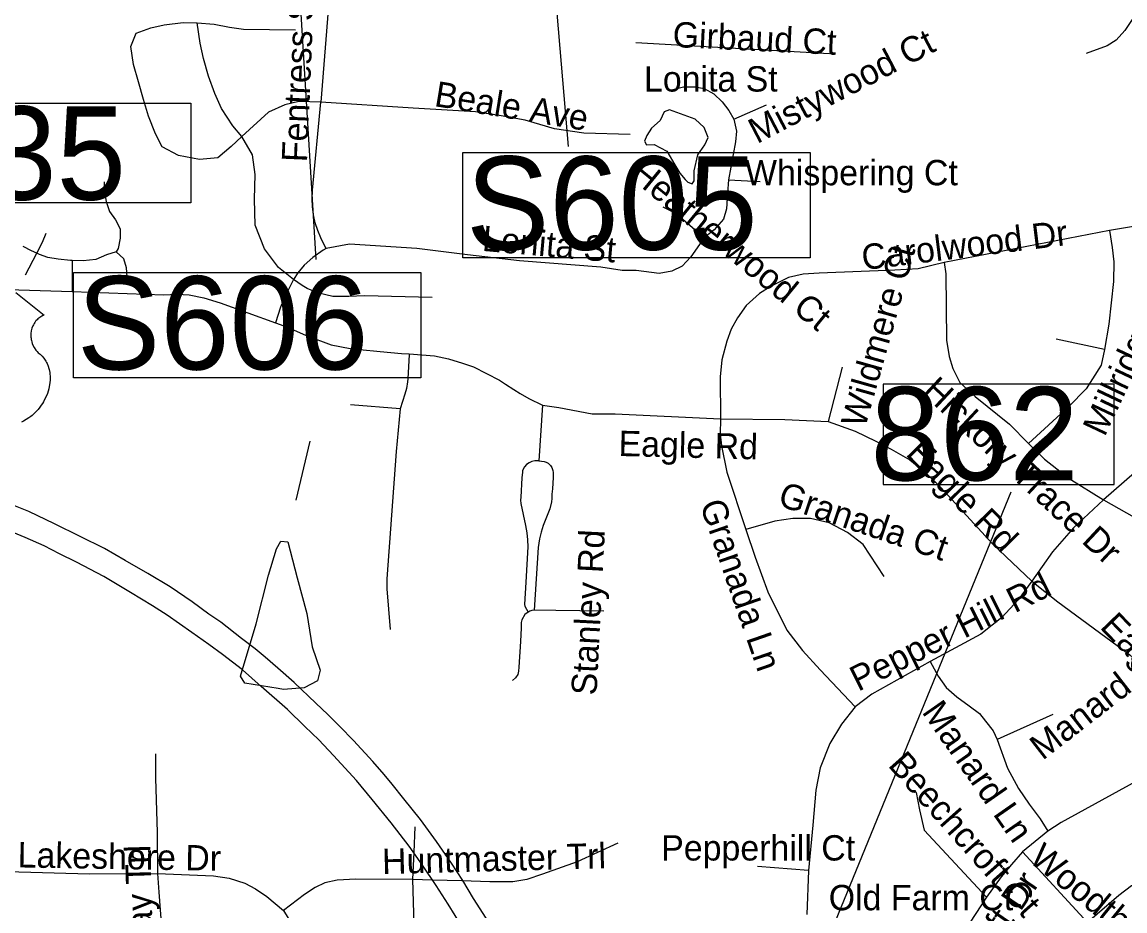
# Model space of a CAD drawing. Extents: x 1662474 to 1856135, y 779280 to 917889.
# Drawn here: x 1734515 to 1738651, y 834835 to 838168 of the extents above; entities that cross this region are included whole.
import ezdxf

# ---------------------------------------------------------------- set-up
doc = ezdxf.new("R2010")
doc.units = 0
for name, color, linetype in [('Exist Hydrographic Misc Water Feature', 7, 'Continuous'), ('Exist Hydrographic Pond Under 1500 Sq Ft', 7, 'Continuous'), ('Exist Road Non-System Type 51', 7, 'Continuous'), ('Exist Road Non-System Type 51 Label', 7, 'Continuous'), ('Exist Road Primary Interstate Divided Center Attributed', 7, 'Continuous'), ('Exist Road Primary Interstate Structure Ovrhead Sign CELL', 7, 'Continuous'), ('Exist Road Primary Interstate Structure Standard Bridge Number Label', 7, 'Continuous'), ('Exist Road Primary US Shield CELL', 7, 'Continuous'), ('Exist Road Secondary Structure Ovrhead Sign Number Label', 7, 'Continuous')]:
    doc.layers.add(name, color=color, linetype=linetype)

msp = doc.modelspace()

# ---------------------------------------------------------------- linework, layer by layer
at = {"layer": 'Exist Hydrographic Misc Water Feature'}
msp.add_line((1735593.8, 836596.5), (1735541.8, 836375.2), dxfattribs=at)
at = {"layer": 'Exist Hydrographic Pond Under 1500 Sq Ft'}
for points in [[(1737036.1, 837609.6), (1737049.1, 837669.9), (1737075.2, 837707.5), (1737088.3, 837735.2), (1737073.6, 837772.7), (1737039.3, 837803.7), (1736983.8, 837823.3), (1736943, 837838), (1736923.4, 837831.5), (1736908.7, 837798.8), (1736876.1, 837769.5), (1736858.1, 837741.7), (1736849.9, 837720.5), (1736856.5, 837707.5), (1736885.9, 837709.1), (1736933.2, 837683), (1736962.6, 837632.4), (1736982.2, 837601.4), (1737001.8, 837576.9), (1737011.6, 837567.1), (1737027.9, 837560.6), (1737036.1, 837572), (1737036.1, 837609.6)], [(1735475.5, 835668.7), (1735351.1, 835688.3), (1735334.7, 835714.5), (1735393.6, 835910.8), (1735439.5, 836094), (1735468.9, 836192.1), (1735485.3, 836221.6), (1735511.5, 836218.3), (1735547.5, 836084.2), (1735583.5, 835950), (1735603.1, 835825.7), (1735632.6, 835737.4), (1735622.7, 835698.1), (1735573.7, 835672), (1735495.1, 835665.4), (1735475.5, 835668.7)]]:
    msp.add_lwpolyline(points, dxfattribs=at)
at = {"layer": 'Exist Road Non-System Type 51'}
for p, q in [((1737543.1, 838048.4), (1736817.1, 838090)), ((1737184.9, 837803.2), (1737306.6, 837857.5)), ((1737164.6, 837576.4), (1737283.2, 837569.9)), ((1738593.4, 837385.9), (1737973, 837265.9)), ((1734527.8, 837219.7), (1734570.5, 837300.8)), ((1734702.5, 837274), (1734702.5, 837156.9)), ((1733829.8, 837186.9), (1734702.5, 837156.9)), ((1738574.4, 836939.7), (1738393.4, 836979.2)), ((1737590.6, 836873.8), (1737537.6, 836669.4)), ((1735932.9, 836717.5), (1735746.6, 836731.9)), ((1736467.2, 836731.8), (1736453.4, 836522.6)), ((1736738.9, 836699), (1737134.9, 836680.4)), ((1738380.4, 835571.4), (1738171.6, 835478.2)), ((1735988, 835150.2), (1735983.8, 835055.4)), ((1738362.2, 835133.7), (1738267.5, 835056.8)), ((1735983.8, 835055.4), (1735979.1, 834952.9)), ((1738267.5, 835056.8), (1738510.5, 834791.9)), ((1737464.6, 834986.4), (1737272.8, 835001.7)), ((1737464.6, 834986.4), (1737457.8, 834821.6)), ((1735979.1, 834952.9), (1735986.9, 834684.1)), ((1736054.5, 834950.7), (1735979.1, 834952.9)), ((1736164.9, 834947.6), (1736054.5, 834950.7))]:
    msp.add_line(p, q, dxfattribs=at)
for points in [[(1738930.1, 838658), (1738682.6, 838184.5), (1738650.9, 838135.7), (1738617.9, 838099.5), (1738584.8, 838077.9), (1738505.2, 838049.1)], [(1735665.4, 838476.7), (1735657.9, 838409.7), (1735656.2, 838349.4), (1735661, 838301.6), (1735665.6, 838243.6), (1735635.8, 837866.9)], [(1735338.9, 837738.9), (1735299.2, 837701.6), (1735249.9, 837659.1), (1735180.6, 837652.8), (1735101.4, 837666.9), (1735041, 837699.8), (1735015.1, 837748.4), (1734989.4, 837814.4), (1734970.9, 837877.2), (1734952, 837943.9), (1734932.6, 838008.2), (1734923.4, 838075.4), (1734942.9, 838125.5), (1734998, 838145.7), (1735048.1, 838156.7), (1735119, 838165.9), (1735172.5, 838165.1)], [(1735172.5, 838165.1), (1735235.8, 838159.1), (1735293.5, 838148.4), (1735346, 838140.9), (1735541.2, 838138.2)], [(1735338.9, 837738.9), (1735305.9, 837779), (1735262.6, 837843.1), (1735237.9, 837899.8), (1735214.2, 837964.8), (1735196, 838030.4), (1735182.8, 838087.9), (1735172.5, 838165.1)], [(1736940.1, 837911.4), (1736995.6, 837925.2), (1737038.9, 837924.9), (1737072.8, 837918.1), (1737109.2, 837898.2), (1737140.1, 837868.5), (1737165.9, 837835.7), (1737184.9, 837803.2)], [(1735635.8, 837866.9), (1735553.4, 837869.4), (1735500.4, 837857.5), (1735439.1, 837830.2), (1735338.9, 837738.9)], [(1735655.9, 837318.7), (1735641.1, 837347.4), (1735635.6, 837358.7), (1735624, 837386.6), (1735615, 837415.4), (1735608.4, 837445), (1735604.5, 837474.9), (1735603.1, 837505.1), (1735604.5, 837535.4), (1735604.6, 837537.9), (1735635.8, 837866.9)], [(1736795.6, 837745.7), (1736621.4, 837750.7), (1736511.4, 837766.9), (1736402.1, 837799.5), (1736311.4, 837815.8), (1736215.9, 837830.4), (1735982.1, 837844.4), (1735635.8, 837866.9)], [(1737184.9, 837803.2), (1737194.2, 837759.1), (1737190.4, 837718.1), (1737164.6, 837576.4)], [(1735532.9, 837202.4), (1735477.5, 837246.8), (1735424, 837317.9), (1735389.9, 837406.4), (1735387.5, 837503.4), (1735389.9, 837595.9), (1735379.6, 837670.1), (1735338.9, 837738.9)], [(1734822.6, 837568.2), (1734824.5, 837529.9), (1734830.6, 837495.4), (1734842.8, 837457.9), (1734865, 837426.4), (1734882.6, 837392.4), (1734882.9, 837357.6), (1734876.1, 837319), (1734867.9, 837306.6)], [(1737164.6, 837576.4), (1737160.6, 837526.5), (1737156.5, 837466.7), (1737145.8, 837428.9), (1737110.5, 837388.5), (1737072.8, 837358.6)], [(1737072.8, 837358.6), (1736967.2, 837449.6), (1736920, 837473.5)], [(1738970.6, 837417.1), (1738947.8, 837207.1), (1738909.8, 836831.2), (1738884.5, 836731), (1738845.9, 836649.4), (1738821.2, 836606.6), (1738800.9, 836579), (1738726, 836511.4), (1738570.4, 836376.2)], [(1738970.6, 837417.1), (1738894.8, 837423.7), (1738789.5, 837418.4), (1738593.4, 837385.9)], [(1734570.5, 837300.8), (1734592.1, 837341.9), (1734605.9, 837376.2)], [(1737072.8, 837358.6), (1737022.6, 837287.2), (1736990.4, 837252), (1736952.2, 837233.1), (1736903.8, 837225.2), (1736818.6, 837235.8), (1736765.4, 837236.5)], [(1738593.4, 837385.9), (1738602.9, 837322.4), (1738610, 837268), (1738608.1, 837195.4), (1738590.9, 837034.7), (1738574.4, 836939.7)], [(1734570.5, 837300.8), (1734550.1, 837309.8), (1734518.9, 837326)], [(1735655.9, 837318.7), (1735644.1, 837312.6), (1735605.4, 837284.9), (1735573.6, 837256.4), (1735549.4, 837227.4), (1735532.9, 837202.4)], [(1736765.4, 837236.5), (1736686.1, 837248.4), (1736380.9, 837272), (1736185.9, 837295.4), (1735995.4, 837318.4), (1735743.5, 837335.4), (1735655.9, 837318.7)], [(1734702.5, 837274), (1734696.9, 837274.2), (1734650.5, 837278.4), (1734611.4, 837284.9), (1734580.5, 837296.4), (1734570.5, 837300.8)], [(1734867.9, 837306.6), (1734831.6, 837294.6), (1734791.5, 837277.4), (1734744.9, 837272), (1734702.5, 837274)], [(1734909.1, 837211.9), (1734906.8, 837246.2), (1734896.9, 837279.6), (1734867.9, 837306.6)], [(1737973, 837265.9), (1737875.6, 837242.5), (1737787.6, 837237.2), (1737504, 837226.2), (1737444.4, 837222.6), (1737389, 837210.2), (1737324.1, 837177.8), (1737280.9, 837149.4), (1737230.8, 837104.5), (1737198.5, 837058.6), (1737174.1, 837016.6), (1737157.8, 836970.9), (1737139.1, 836901.1), (1737133.4, 836837.6), (1737134.9, 836680.4)], [(1737973, 837265.9), (1737979.9, 837223.4), (1737982.4, 836974.9), (1737991.9, 836914.2), (1738005.2, 836868.2), (1738032.4, 836815.8), (1738089.2, 836764.1), (1738217.6, 836660.2), (1738289.2, 836586.9)], [(1735532.9, 837202.4), (1735499, 837134.9), (1735484.6, 837099.2), (1735465.4, 837039.9)], [(1736053.4, 837134.4), (1735799.6, 837141.5), (1735741, 837138.4), (1735680.6, 837138.9), (1735623.4, 837151.8), (1735584.4, 837168.8), (1735565.9, 837180.1), (1735532.9, 837202.4)], [(1734702.5, 837156.9), (1735047.1, 837144.9), (1735097.1, 837147.5), (1735142.4, 837144.4), (1735197.4, 837133.4), (1735258.1, 837114.8), (1735465.4, 837039.9)], [(1735465.4, 837039.9), (1735511.1, 837023.9), (1735580.9, 836991.9), (1735674.9, 836958), (1735745.5, 836943.9), (1735781.9, 836939.7), (1735858.1, 836932.9), (1735937.9, 836925.5), (1735967.2, 836923.2)], [(1735967.2, 836923.2), (1735967.1, 836920.7), (1735962.1, 836830.4), (1735961.1, 836818.1), (1735957, 836794), (1735951.2, 836773), (1735932.9, 836717.5)], [(1735967.2, 836923.2), (1736061.8, 836916), (1736114.8, 836904.5), (1736166.8, 836889.2), (1736208.4, 836874.9), (1736305.6, 836824.7), (1736328.6, 836809.5), (1736359.1, 836789.9), (1736383.5, 836775.1), (1736415.9, 836755.9), (1736467.2, 836731.8)], [(1738574.4, 836939.7), (1738562.5, 836881.7), (1738505.5, 836792.4), (1738440.6, 836726), (1738289.2, 836586.9)], [(1735932.9, 836717.5), (1735918.1, 836557), (1735883.6, 836080.1), (1735883, 836042.9), (1735895.4, 835889.8)], [(1736467.2, 836731.8), (1736527.9, 836722.1), (1736653.6, 836699.2), (1736738.9, 836699)], [(1737134.9, 836680.4), (1737133.6, 836622.1), (1737137.6, 836578.8), (1737157.8, 836480.1), (1737229.4, 836265.4)], [(1737134.9, 836680.4), (1737375.4, 836677.4), (1737537.6, 836669.4)], [(1737537.6, 836669.4), (1737639.1, 836634.2), (1737717.4, 836596.4), (1737774.4, 836566.7), (1737844.6, 836526), (1737905.2, 836476.2), (1737959.4, 836423.4), (1738155.4, 836210), (1738301.6, 836070.7)], [(1738289.2, 836586.9), (1738348.9, 836528.9), (1738442, 836455.9), (1738570.4, 836376.2)], [(1736453.4, 836522.6), (1736438.4, 836522.1), (1736426.9, 836520.5), (1736416.4, 836515.5), (1736407.1, 836509.2), (1736398.8, 836499.5), (1736391.9, 836485.9), (1736392.1, 836479.4), (1736389.6, 836458.6), (1736385.4, 836386.4), (1736384.9, 836374.6), (1736385.9, 836362), (1736402.9, 836279.6), (1736408.1, 836252.5), (1736410.2, 836226.2), (1736411.4, 836199.8), (1736403.8, 836068), (1736399, 835983.8), (1736401.1, 835977.2), (1736412.6, 835954.7)], [(1736453.4, 836522.6), (1736473, 836520.2), (1736481.1, 836517.9), (1736488.5, 836513.9), (1736496.6, 836504.8), (1736501.6, 836496.9), (1736506.1, 836486.1), (1736506.9, 836478.5), (1736506.6, 836460.2), (1736505.9, 836439.2), (1736503.8, 836417.9), (1736502.4, 836397.2), (1736501.6, 836380.9), (1736500.4, 836368.9), (1736493.8, 836342.4), (1736469.6, 836279.9), (1736462.5, 836254.7), (1736455.4, 836230.5), (1736451, 836197.4), (1736435.5, 835962.8)], [(1738570.4, 836376.2), (1738458.2, 836270.7), (1738379.9, 836181.4), (1738301.6, 836070.7)], [(1738570.4, 836376.2), (1738780.1, 836257), (1738853, 836217.9)], [(1737748.6, 836089.2), (1737668.9, 836208.4), (1737610.9, 836254.4), (1737541.8, 836289.5), (1737471.4, 836305.9), (1737405.2, 836305.9), (1737337.6, 836296.1), (1737229.4, 836265.4)], [(1737229.4, 836265.4), (1737264.6, 836161.2), (1737311.9, 836031.2), (1737383.5, 835888), (1737441.8, 835811.1), (1737507.9, 835739.4), (1737639.1, 835600.4)], [(1738301.6, 836070.7), (1738250.4, 836001.6), (1738189.5, 835935.5), (1738110.8, 835872.2), (1737920.2, 835770.7)], [(1738301.6, 836070.7), (1738400, 835993.8), (1738669, 835794.9), (1738739.4, 835732.6), (1738792.4, 835674.6), (1738827.4, 835620.2), (1738858.2, 835548.6), (1738884, 835412.4)], [(1736412.6, 835954.7), (1736401.1, 835946), (1736389.4, 835926), (1736387.1, 835915.9), (1736386.4, 835896.4), (1736384.1, 835844.9), (1736377.8, 835748.6), (1736377.2, 835733.4), (1736374.1, 835721.4), (1736365.6, 835708.8), (1736354.6, 835699)], [(1736435.5, 835962.8), (1736426.9, 835961.2), (1736419.2, 835958.4), (1736416.1, 835956.5), (1736412.6, 835954.7)], [(1736696.9, 835958.6), (1736516.6, 835961.8), (1736435.5, 835962.8)], [(1737920.2, 835770.7), (1737701.4, 835647.6), (1737639.1, 835600.4)], [(1737920.2, 835770.7), (1737951.1, 835715.2), (1737980.9, 835673.2), (1738020.2, 835638.1), (1738067.5, 835604.2), (1738105.5, 835574.6), (1738128.4, 835546.2), (1738156.8, 835509.8), (1738171.6, 835478.2)], [(1737639.1, 835600.4), (1737587.6, 835535.2), (1737544.4, 835462.2), (1737508.6, 835371.4), (1737491.9, 835288), (1737480.9, 835157), (1737464.6, 834986.4)], [(1738171.6, 835478.2), (1738210.8, 835370.4), (1738251.5, 835293.5), (1738291.9, 835235.2), (1738332.6, 835179.9), (1738362.2, 835133.7)], [(1735015.6, 835424.2), (1735015.9, 835332.6), (1735021.6, 835128.7), (1735023.4, 834975.4)], [(1738884, 835412.4), (1738794.8, 835378.5), (1738692.1, 835320.5), (1738412.4, 835166.2), (1738362.2, 835133.7)], [(1737867.8, 835278.9), (1737881.1, 835213.7), (1737898.8, 835137.9), (1738132.4, 834886.4)], [(1736749.6, 835089.4), (1736596.9, 835019), (1736467, 834973), (1736407.6, 834952.9), (1736356.2, 834944.6), (1736269.6, 834944.6), (1736164.9, 834947.6)], [(1738267.5, 835056.8), (1738225.8, 835009.2), (1738186.6, 834962.5), (1738132.4, 834886.4)], [(1739679.8, 834851.2), (1739530.1, 834847.4), (1739444.9, 834851), (1739365.1, 834881.2), (1739263.8, 834933.4), (1739204.8, 834964.9), (1739148.9, 834983.8), (1739082.9, 835001.4), (1739002.6, 835006.9), (1738920.5, 835005.4), (1738836.8, 834990.4), (1738750.1, 834960.7), (1738675.9, 834928.7), (1738628.6, 834893.2), (1738510.5, 834791.9)], [(1734281.8, 834987.2), (1734768.1, 834974.1), (1735023.4, 834975.4)], [(1735023.4, 834975.4), (1735028.1, 834905.6), (1735039.1, 834756), (1735047.1, 834629.8), (1735047.1, 834555.4), (1735042.9, 834495.9), (1735004.1, 834207.9)], [(1735023.4, 834975.4), (1735232.9, 834966.2), (1735292.5, 834958.1), (1735350.5, 834939.2), (1735391.1, 834917.7), (1735432.9, 834889), (1735495.1, 834836.6)], [(1735979.1, 834952.9), (1735766.8, 834954.2), (1735696.6, 834949.7), (1735650.8, 834940.5), (1735614.2, 834922.9), (1735574.9, 834895.9), (1735495.1, 834836.6)], [(1738132.4, 834886.4), (1737948.6, 834605.4), (1737828.4, 834410.4), (1737728.4, 834293)], [(1735495.1, 834836.6), (1735530.2, 834779.4), (1735550.8, 834733.7), (1735564.1, 834689.4), (1735576.1, 834636.2), (1735577.8, 834574.4), (1735567.5, 834377.2), (1735564.1, 834326.4), (1735540, 834171.8), (1735522.6, 834074.6)]]:
    msp.add_lwpolyline(points, dxfattribs=at)
at = {"layer": 'Exist Road Primary Interstate Divided Center Attributed'}
for points in [[(1736255.4, 834807.9), (1736208.7, 834881.3), (1736168.5, 834949.6), (1736125.3, 835013.6), (1736069.2, 835094.8), (1736009.5, 835177.7), (1735946.9, 835255.5), (1735902.8, 835310), (1735872.6, 835346.3), (1735830.2, 835395.5), (1735758.5, 835474.2), (1735707.1, 835526), (1735662.1, 835571.8), (1735617.2, 835614.1), (1735536, 835691.9), (1735474.2, 835745.5), (1735427.5, 835786.1), (1735389.5, 835817.2), (1735337.6, 835856.1), (1735260.7, 835917.5), (1735215.4, 835947.7), (1735153.1, 835993.5), (1735070.2, 836049.7), (1734987.2, 836099.8), (1734902.1, 836148.2), (1734824.3, 836194), (1734733.6, 836238.9), (1734637.2, 836286.5), (1734540.5, 836332.3), (1734426.8, 836377.2)], [(1736165.1, 834775), (1736113.2, 834860.6), (1736067.9, 834930.6), (1736016.9, 835006.6), (1735966.8, 835077.5), (1735899.8, 835164.8), (1735828.1, 835252.9), (1735769.3, 835323.8), (1735683.7, 835417.1), (1735628, 835476.7), (1735575.3, 835526), (1735510.5, 835589.9), (1735412, 835676.4), (1735341.5, 835738.6), (1735266.4, 835796.5), (1735215.4, 835833.6), (1735151.4, 835879.4), (1735059, 835944.3), (1735004.9, 835978.8), (1734922, 836028.9), (1734821.7, 836088.6), (1734719.8, 836143), (1734655.4, 836174.1), (1734598.4, 836204.4), (1734526.6, 836235.5), (1734458.4, 836264)]]:
    msp.add_lwpolyline(points, dxfattribs=at)
at = {"layer": 'Exist Road Primary Interstate Structure Ovrhead Sign CELL'}
msp.add_lwpolyline([(1733567.7, 837863.9), (1735147.7, 837863.9), (1735147.7, 837489.8), (1733567.7, 837489.8)], close=True, dxfattribs=at)
at = {"layer": 'Exist Road Primary Interstate Structure Standard Bridge Number Label'}
msp.add_line((1736964.5, 833326.2), (1738223.9, 836406.5), dxfattribs=at)
msp.add_lwpolyline([(1738610.8, 836809.5), (1737744.3, 836809.5), (1737744.3, 836433.9), (1738610.8, 836433.9)], close=True, dxfattribs=at)
at = {"layer": 'Exist Road Primary US Shield CELL'}
msp.add_lwpolyline([(1734491.7, 837153.8), (1734598, 837069.1), (1734595.5, 837068.1), (1734589.7, 837065.3), (1734585.2, 837062.6), (1734577.9, 837057.5), (1734574.7, 837054.6), (1734571.6, 837051.7), (1734568.7, 837048.5), (1734566.1, 837045.6), (1734563.1, 837041.3), (1734560.3, 837037), (1734557.6, 837032.3), (1734555.6, 837028.3), (1734552.4, 837019.7), (1734550.8, 837014.3), (1734549.8, 837009.7), (1734548.5, 837000.2), (1734548.2, 836995.7), (1734548.2, 836991.3), (1734548.5, 836986.6), (1734548.9, 836982), (1734549.7, 836977.3), (1734550.5, 836973.2), (1734551.8, 836968.1), (1734553.7, 836962.2), (1734556, 836956.5), (1734560.9, 836947.2), (1734567.1, 836937.8), (1734571.6, 836932.5), (1734576, 836928), (1734582.5, 836922.5), (1734586.1, 836919.4), (1734590.2, 836915.3), (1734596.8, 836907.6), (1734599.5, 836903.9), (1734602.2, 836899.8), (1734604.7, 836895.6), (1734607.3, 836891.1), (1734609.3, 836887.1), (1734613, 836878), (1734615.7, 836869.2), (1734617, 836864.5), (1734619, 836854.1), (1734619.7, 836849), (1734620.5, 836838.8), (1734620.6, 836826.5), (1734619.6, 836814.8), (1734617.4, 836801.2), (1734615.6, 836793), (1734612.8, 836783.5), (1734610.1, 836775.3), (1734605.3, 836763.2), (1734601, 836754.4), (1734595.4, 836744.1), (1734591.5, 836737.9), (1734587.1, 836731.2), (1734581.5, 836723.6), (1734575, 836715.4), (1734567.1, 836706.8), (1734560.8, 836700.4), (1734552.5, 836693), (1734547.5, 836688.9), (1734540.3, 836683.5), (1734530.5, 836677), (1734520.9, 836671.4), (1734512.6, 836667.2)], dxfattribs=at)
at = {"layer": 'Exist Road Secondary Structure Ovrhead Sign Number Label'}
for p, q in [((1736332.6, 840451.5), (1736562.6, 837700.5)), ((1735428.3, 840360.5), (1735616.4, 837277))]:
    msp.add_line(p, q, dxfattribs=at)
for points in [[(1736167.8, 837678.3), (1737470.4, 837678.3), (1737470.4, 837283.3), (1736167.8, 837283.3)], [(1734708.6, 837229.2), (1736011.2, 837229.2), (1736011.2, 836834.2), (1734708.6, 836834.2)]]:
    msp.add_lwpolyline(points, close=True, dxfattribs=at)

# ---------------------------------------------------------------- texts
at = {"layer": 'Exist Road Non-System Type 51 Label'}
for s, rotation, p in [('Fentress St', 87.6287, (1735583.7, 837641.1)), ('Girbaud Ct', 357.2364, (1736953.3, 838074.4)), ('Mistywood Ct', 27.4883, (1737271.5, 837709.7)), ('Beale Ave', 350.7274, (1736058.1, 837852.8)), ('Heatherwood Ct', 320.6939, (1736789.1, 837586.6)), ('Lonita St', 354.9711, (1736238.2, 837310)), ('Carolwood Dr', 7.0117, (1737669.7, 837237.2)), ('Wildmere Ct', 74.2577, (1737676.4, 836642.4)), ('Millridge Dr', 64.7152, (1738575, 836609.9)), ('Hickory Trace Dr', 316.9993, (1737886, 836776.4)), ('Eagle Rd', 358.5775, (1736751.3, 836540.7)), ('Eagle Rd', 314.2865, (1737825.5, 836545.9)), ('Granada Ct', 341.3415, (1737345, 836356.7)), ('Granada Ln', 289.138, (1737055.9, 836359.3)), ('Stanley Rd', 87.0767, (1736669.3, 835641.7)), ('Pepper Hill Rd', 26.5787, (1737650.7, 835656.2)), ('Eagle Rd', 314.0199, (1738554, 835897.2)), ('Manard Ct', 37.7921, (1738342.1, 835397.3)), ('Manard Ln', 304.8865, (1737887.3, 835580.8)), ('Beechcroft Ct', 311.7126, (1737759.5, 835379.5)), ('Lakeshore Dr', 359.0181, (1734498.1, 834998.2)), ('Huntmaster Trl', 1.4947, (1735866.4, 834973.1)), ('Woodthorn Pl', 320.8902, (1738287.3, 835022)), ('Mowbray Trl', 91.6727, (1735015.8, 834385.2)), ('Beechcroft Dr', 55.8077, (1737898.1, 834298.7))]:
    msp.add_text(s, height=95, rotation=rotation, dxfattribs=at).set_placement(p)
for s, p in [('Lonita St', (1736847.5, 837907)), ('Whispering Ct', (1737226.5, 837555.6)), ('Pepperhill Ct', (1736912.1, 835023.9)), ('Old Farm Ct', (1737540.3, 834837.4))]:
    msp.add_text(s, height=95, dxfattribs=at).set_placement(p)
at = {"layer": 'Exist Road Primary Interstate Structure Ovrhead Sign CELL'}
msp.add_text('S1035', height=350, dxfattribs=at).set_placement((1733551.7, 837501.4))
at = {"layer": 'Exist Road Primary Interstate Structure Standard Bridge Number Label'}
msp.add_text('862', height=350, dxfattribs=at).set_placement((1737697, 836449.4))
at = {"layer": 'Exist Road Secondary Structure Ovrhead Sign Number Label'}
for s, p in [('S605', (1736180.3, 837313.9)), ('S606', (1734721.1, 836864.8))]:
    msp.add_text(s, height=350, dxfattribs=at).set_placement(p)

doc.saveas('drawing.dxf')
